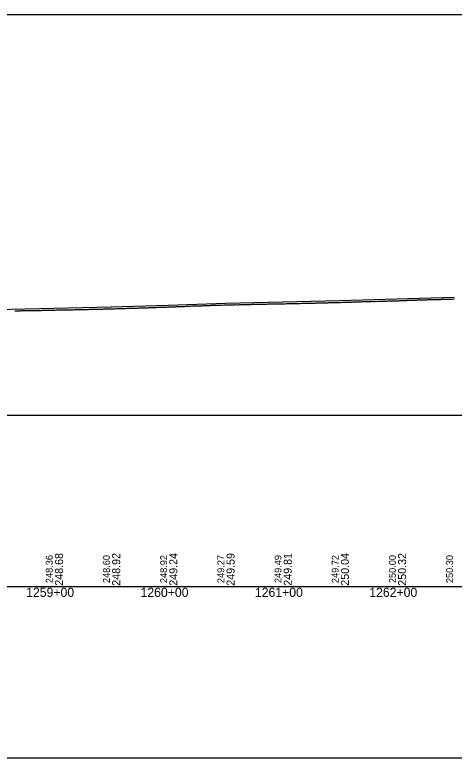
# Model space of a CAD drawing. Extents: x -3627 to 47473, y 2850 to 4350.
# Drawn here: x 13243 to 13627, y 2850 to 3500 of the extents above; entities that cross this region are included whole.
import ezdxf

# ---------------------------------------------------------------- set-up
doc = ezdxf.new("R2010")
doc.units = 0
for name, color, linetype in [('RD_DDB_Profile_EX', 7, 'Continuous'), ('RD_DDB_Profile_PR', 7, 'Continuous'), ('RD_DDB_StaTX', 7, 'Continuous'), ('RD_DDB_StripGrade', 7, 'Continuous'), ('RD_GPK_Profile_Cell', 7, 'Continuous'), ('RD_SHT_ShtClip', 7, 'Continuous')]:
    doc.layers.add(name, color=color, linetype=linetype)

msp = doc.modelspace()

# ---------------------------------------------------------------- linework, layer by layer
at = {"layer": 'RD_DDB_Profile_EX'}
for points in [[(13557.626615, 3249.463495), (13558.624968, 3249.48826), (13559.628184, 3249.44444), (13560.632331, 3249.481975), (13561.624087, 3249.544245), (13562.626481, 3249.568975), (13563.624848, 3249.630755), (13564.628046, 3249.668175), (13565.632193, 3249.680645), (13566.623982, 3249.699475), (13567.627178, 3249.692645), (13568.630489, 3249.742275), (13569.627904, 3249.790955), (13570.63205, 3249.790775), (13571.629625, 3249.791925), (13572.627051, 3249.884175), (13573.630345, 3249.88378), (13574.628742, 3249.93873), (13575.62535, 3249.97887), (13576.629498, 3249.959325), (13577.626919, 3250.03859), (13578.630198, 3250.051365), (13579.634344, 3250.101205), (13580.625218, 3250.151225), (13581.629366, 3250.214255), (13582.632519, 3250.19065), (13583.630046, 3250.21298), (13584.627665, 3250.263845), (13585.625082, 3250.319565), (13586.629229, 3250.432865), (13587.632364, 3250.426165), (13588.63079, 3250.40481), (13589.627527, 3250.435335), (13590.630658, 3250.482565), (13591.629088, 3250.474865), (13592.633235, 3250.51791), (13593.636351, 3250.56793), (13594.598273, 3250.631385), (13595.394087, 3250.667415), (13596.398173, 3250.679425), (13597.397763, 3250.685595), (13598.395358, 3250.72745), (13599.392952, 3250.79704), (13600.39699, 3250.787075), (13601.401141, 3250.759535), (13602.39872, 3250.843075), (13603.397474, 3250.926), (13604.401451, 3250.996995), (13605.400083, 3250.97988), (13606.397675, 3250.9784), (13607.400761, 3251.026815), (13608.404654, 3251.08357), (13609.404596, 3251.05757), (13610.402188, 3251.097985), (13611.399781, 3251.1726), (13612.403626, 3251.16229), (13613.407777, 3251.212185), (13614.405355, 3251.19344), (13615.404294, 3251.22408), (13616.408079, 3251.25835), (13617.406873, 3251.289035), (13618.404463, 3251.32851), (13619.407386, 3251.350045), (13620.411088, 3251.306875), (13621.409918, 3251.365275), (13622.408968, 3251.422095), (13623.406559, 3251.351635), (13624.411527, 3251.400125), (13625.414364, 3251.519875), (13626.41194, 3251.579205), (13627.409515, 3251.48767)], [(13263.111438, 3241.56637), (13264.109443, 3241.5569), (13265.10513, 3241.561955), (13266.109722, 3241.57507), (13267.10111, 3241.62355), (13268.105027, 3241.67236), (13269.103004, 3241.672785), (13270.106648, 3241.67328), (13271.104613, 3241.699395), (13272.108534, 3241.753625), (13273.106712, 3241.76959), (13273.570252, 3241.77135), (13274.567235, 3241.813645), (13275.571422, 3241.81392), (13276.568404, 3241.773665), (13277.57259, 3241.82388), (13278.569377, 3241.874505), (13279.566543, 3241.926595), (13280.744141, 3241.954005), (13281.567714, 3241.916255), (13282.564698, 3241.930395), (13283.568891, 3241.97929), (13284.565874, 3241.981165), (13285.562974, 3241.982245), (13286.582872, 3242.08135), (13287.578017, 3242.08426), (13288.061351, 3242.08526), (13288.573318, 3242.088785), (13289.582799, 3242.09021), (13290.578256, 3242.090625), (13291.573787, 3242.092175), (13292.578279, 3242.09139), (13293.573799, 3242.142675), (13294.578302, 3242.142645), (13295.573818, 3242.19452), (13296.569618, 3242.196), (13297.57445, 3242.19588), (13298.570243, 3242.296365), (13299.56599, 3242.29726), (13300.570869, 3242.296315), (13301.566616, 3242.348035), (13302.69577, 3242.342735), (13303.567511, 3242.29855), (13304.727296, 3242.40818), (13305.567629, 3242.450845), (13306.571607, 3242.45051), (13307.568851, 3242.45084), (13308.566094, 3242.501115), (13309.570072, 3242.50087), (13310.036474, 3242.50136), (13311.033558, 3242.60146), (13312.03777, 3242.60232), (13313.034872, 3242.65254), (13314.039067, 3242.703405), (13315.036152, 3242.70362), (13316.040364, 3242.70427), (13317.33019, 3242.719295), (13318.041611, 3242.75523), (13319.038714, 3242.755615), (13320.03578, 3242.75546), (13321.03993, 3242.855565), (13322.037041, 3242.85567), (13323.041185, 3242.906325), (13324.03825, 3242.956425), (13324.6474, 3242.95682), (13325.042487, 3242.957435), (13326.039536, 3243.00745), (13327.043713, 3243.008055), (13328.040762, 3243.00807), (13329.037811, 3243.057665), (13330.041988, 3243.058695), (13331.039037, 3243.05917), (13332.043143, 3243.10979), (13333.040245, 3243.110205), (13334.044333, 3243.160255), (13335.041367, 3243.20967), (13336.045524, 3243.21072), (13337.042557, 3243.25958), (13338.03989, 3243.26004), (13339.281819, 3243.272685), (13340.034159, 3243.31041), (13341.038318, 3243.36021), (13342.035331, 3243.409475), (13343.03949, 3243.410445), (13344.036503, 3243.410905), (13344.747265, 3243.460575), (13345.751458, 3243.460945), (13346.748511, 3243.50953), (13347.752659, 3243.51044), (13348.75017, 3243.4626), (13349.747092, 3243.609615), (13350.751336, 3243.60986), (13351.755474, 3243.66082), (13352.74578, 3243.710345), (13353.916239, 3243.718905), (13354.754124, 3243.76077), (13355.751003, 3243.761275), (13356.748383, 3243.81113), (13357.752466, 3243.860495), (13358.749464, 3243.86106), (13359.746834, 3243.912485)], [(13359.746834, 3243.912485), (13360.751036, 3243.962675), (13361.233448, 3243.986745), (13361.900898, 3244.01074), (13362.905033, 3244.01168), (13363.901941, 3244.060555), (13364.898964, 3244.11027), (13365.902985, 3244.15957), (13366.900005, 3244.20931), (13367.904028, 3244.2594), (13368.550658, 3244.259225), (13368.900932, 3244.259125), (13369.897816, 3244.308065), (13370.901925, 3244.30884), (13371.898808, 3244.358515), (13372.902612, 3244.407835), (13373.906626, 3244.457875), (13374.903604, 3244.506925), (13375.900487, 3244.50602), (13376.904572, 3244.55601), (13377.906336, 3244.60569), (13378.91041, 3244.655675), (13379.906996, 3244.754285), (13380.903581, 3244.754535), (13381.907647, 3244.80402), (13383.185078, 3244.804155), (13383.900862, 3244.803935), (13384.904839, 3244.903035), (13385.901393, 3244.903595), (13386.898002, 3245.00256), (13387.902038, 3245.05253), (13388.898588, 3245.051965), (13389.902581, 3245.101945), (13390.89918, 3245.10203), (13391.902349, 3245.10158), (13392.906358, 3245.15133), (13393.902942, 3245.20094), (13394.928521, 3245.251075), (13395.92509, 3245.300905), (13396.929108, 3245.350885), (13397.933127, 3245.400695), (13398.923078, 3245.40085), (13399.92712, 3245.400995), (13400.93114, 3245.45065), (13401.927715, 3245.500515), (13402.93176, 3245.600375), (13403.92913, 3245.600455), (13404.925706, 3245.650115), (13405.929749, 3245.650225), (13406.926338, 3245.65024), (13407.923712, 3245.750215), (13408.927741, 3245.800205), (13409.924318, 3245.85), (13410.928363, 3245.899935), (13411.925745, 3245.9), (13412.922318, 3245.95), (13413.926354, 3245.95), (13414.930399, 3246.00005), (13415.926978, 3246.000015), (13416.924347, 3246.05), (13417.927992, 3246.05), (13418.924905, 3246.099995), (13419.928984, 3246.099995), (13420.926091, 3246.14994), (13421.923133, 3246.199705), (13422.927335, 3246.199455), (13423.50749, 3246.19943), (13424.50647, 3246.298425), (13425.510753, 3246.2486), (13426.509752, 3246.29653), (13427.514022, 3246.34553), (13428.513033, 3246.34336), (13429.51729, 3246.343545), (13430.521545, 3246.39334), (13431.520559, 3246.39051), (13432.5248, 3246.391355), (13433.515109, 3246.44172), (13434.51935, 3246.49209), (13435.518399, 3246.541885), (13436.522627, 3246.58759), (13437.52169, 3246.534795), (13438.525904, 3246.53535), (13439.523934, 3246.58521), (13440.528221, 3246.63408), (13441.526901, 3246.67907), (13442.531187, 3246.682005), (13443.53003, 3246.68244), (13444.525801, 3246.731565), (13445.524793, 3246.778505), (13446.528951, 3246.84033), (13447.527727, 3246.8329), (13448.531869, 3246.84069), (13449.530869, 3246.83129), (13450.535155, 3246.926785), (13451.53401, 3246.93281), (13452.538297, 3246.93268), (13453.536859, 3246.97812), (13454.541144, 3247.02627), (13455.690153, 3247.01932), (13456.694193, 3247.01542), (13457.692904, 3247.07301)], [(13457.692904, 3247.07301), (13458.696604, 3247.080605), (13459.69531, 3247.03567), (13460.699557, 3247.08353), (13461.690008, 3247.08548), (13462.68876, 3247.130365), (13463.692758, 3247.13242), (13464.691138, 3247.1862), (13465.695386, 3247.23613), (13466.693882, 3247.225775), (13467.69813, 3247.27322), (13468.696625, 3247.28473), (13469.700874, 3247.287215), (13470.698922, 3247.3287), (13471.697719, 3247.31402), (13472.701966, 3247.316645), (13473.700456, 3247.37399), (13474.704704, 3247.373885), (13475.702689, 3247.378955), (13476.706935, 3247.43189), (13477.705767, 3247.43439), (13478.709652, 3247.38744), (13479.708498, 3247.437025), (13480.713794, 3247.479995), (13481.717492, 3247.529965), (13482.716358, 3247.522575), (13483.720039, 3247.515665), (13484.71911, 3247.557585), (13485.723169, 3247.54348), (13486.721634, 3247.488355), (13487.817101, 3247.57821), (13488.821159, 3247.581855), (13489.81941, 3247.67395), (13490.823464, 3247.72397), (13491.819374, 3247.681825), (13492.817614, 3247.72391), (13493.821668, 3247.740415), (13494.825288, 3247.73662), (13495.8235, 3247.78508), (13496.819872, 3247.758975), (13497.823491, 3247.801465), (13498.82214, 3247.811835), (13499.825744, 3247.81562), (13500.821692, 3247.901395), (13501.820334, 3247.90033), (13502.823936, 3247.946455), (13503.822117, 3247.94913), (13504.826164, 3247.94527), (13505.822762, 3247.984785), (13506.820949, 3248.083295), (13507.824995, 3248.087275), (13508.82858, 3248.09114), (13509.819592, 3248.133355), (13510.823177, 3248.09114), (13511.826762, 3248.141085), (13512.825385, 3248.219875), (13513.821359, 3248.225375), (13514.824943, 3248.298895), (13515.823559, 3248.29387), (13516.827129, 3248.285795), (13517.847985, 3248.32745), (13518.838811, 3248.33118), (13519.842636, 3248.33088), (13520.841834, 3248.362685), (13522.040089, 3248.403905), (13523.043822, 3248.41608), (13524.042634, 3248.48997), (13525.046354, 3248.489715), (13526.044657, 3248.53832), (13527.049612, 3248.592485), (13528.047932, 3248.591185), (13529.051625, 3248.627315), (13530.050482, 3248.671215), (13531.048801, 3248.660045), (13532.052469, 3248.76197), (13533.051351, 3248.806395), (13534.055006, 3248.85136), (13535.053313, 3248.855325), (13536.050124, 3248.85106), (13537.048448, 3248.880085), (13538.052913, 3248.87466), (13539.051845, 3248.918175), (13540.055472, 3249.03326), (13541.053801, 3248.987185), (13542.052759, 3248.996745), (13543.056361, 3249.107235), (13544.05469, 3249.10643), (13545.058921, 3249.09543), (13546.05725, 3249.144425), (13547.060822, 3249.249795), (13548.05981, 3249.287645), (13549.064307, 3249.2873), (13550.062641, 3249.247795), (13551.066873, 3249.291885), (13552.065206, 3249.334965), (13553.06354, 3249.333855), (13554.067059, 3249.383615), (13555.066105, 3249.444875), (13555.59973, 3249.488695), (13556.630814, 3249.45078), (13557.626615, 3249.463495)], [(13243.119457, 3241.17067), (13244.158092, 3241.17051), (13245.119922, 3241.169935), (13246.117674, 3241.219415), (13247.107444, 3241.27238), (13248.10516, 3241.271945), (13249.108429, 3241.323155), (13250.10614, 3241.31791), (13251.103663, 3241.3657), (13251.475302, 3241.384795), (13252.106959, 3241.415555), (13253.104626, 3241.36619), (13254.108244, 3241.367425), (13255.105911, 3241.3649), (13256.109529, 3241.375415), (13257.107196, 3241.36522), (13258.105056, 3241.41594), (13259.108529, 3241.468575), (13260.106539, 3241.515815), (13261.109856, 3241.568305), (13262.107859, 3241.563895), (13263.111438, 3241.56637)]]:
    msp.add_lwpolyline(points, dxfattribs=at)
at = {"layer": 'RD_DDB_Profile_PR'}
msp.add_lwpolyline([(12877.33, 3231.692), (12927.33, 3233.1535), (12977.33, 3234.725), (13027.33, 3236.503), (13077.33, 3238.5095), (13127.33, 3240.1635), (13177.33, 3241.609), (13227.33, 3242.455), (13277.33, 3243.4115), (13327.33, 3244.608), (13377.33, 3246.177), (13427.33, 3247.9365), (13477.33, 3249.0335), (13527.33, 3250.192), (13577.33, 3251.615), (13627.33, 3253.095)], dxfattribs=at)
at = {"layer": 'RD_GPK_Profile_Cell'}
msp.add_line((1000, 3000), (46705.077602, 3000), dxfattribs=at)
at = {"layer": 'RD_SHT_ShtClip'}
for points in [[(14500.165, 3000), (14500.165, 3500), (14500.165, 3500), (13000.33, 3500), (13000.33, 3000)], [(12980.33, 3150), (14520, 3150), (14520, 2850), (12980.33, 2850)]]:
    msp.add_lwpolyline(points, close=True, dxfattribs=at)

# ---------------------------------------------------------------- texts
at = {"layer": 'RD_DDB_StaTX'}
for s, p in [('1259+00', (13253.125471, 2991)), ('1260+00', (13353.125471, 2991)), ('1261+00', (13453.125471, 2991)), ('1262+00', (13553.125471, 2991))]:
    msp.add_text(s, height=8, dxfattribs=at).set_placement(p)
at = {"layer": 'RD_DDB_StripGrade'}
for s, height, p in [('249.24', 7, (13385.33, 3000.75)), ('250.04', 7, (13535.33, 3000.75)), ('248.36', 6, (13276.33, 3003.073688)), ('248.68', 7, (13285.33, 3000.75)), ('248.60', 6, (13326.33, 3003.073688)), ('248.92', 7, (13335.33, 3000.75)), ('248.92', 6, (13376.33, 3003.073688)), ('249.27', 6, (13426.33, 3003.073688)), ('249.59', 7, (13435.33, 3000.75)), ('249.49', 6, (13476.33, 3003.073688)), ('249.81', 7, (13485.33, 3000.75)), ('249.72', 6, (13526.33, 3003.073688)), ('250.00', 6, (13576.33, 3003.073688)), ('250.32', 7, (13585.33, 3000.75)), ('250.30', 6, (13626.33, 3003.073688))]:
    msp.add_text(s, height=height, rotation=90, dxfattribs=at).set_placement(p)

doc.saveas('drawing.dxf')
